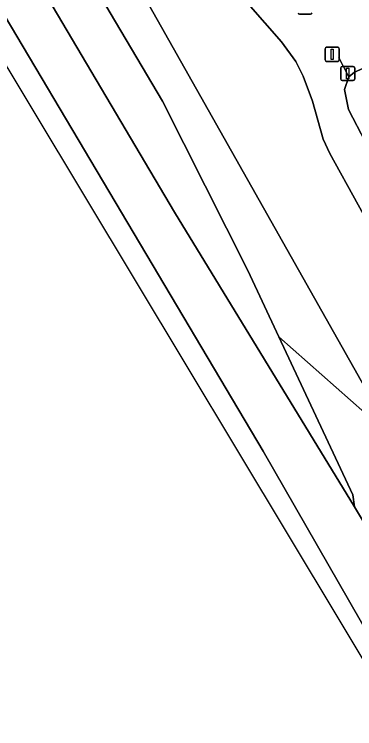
# Model space of a CAD drawing. Extents: x 157767 to 159172, y 387839 to 389425.
# Drawn here: x 157955.8 to 157979.9, y 388610.2 to 388660.8 of the extents above; entities that cross this region are included whole.
import ezdxf

# ---------------------------------------------------------------- set-up
doc = ezdxf.new("R2010")
doc.units = 0
for name, color, linetype in [('IMGEO_Afsluitpaal', 7, 'Continuous'), ('IMGEO_Berm_groen', 7, 'Continuous'), ('IMGEO_Fietspad_gesloten', 7, 'Continuous'), ('IMGEO_Muur', 7, 'Continuous'), ('IMGEO_Oever', 7, 'Continuous'), ('IMGEO_Rijbaan_lokaal_gesloten', 7, 'Continuous'), ('IMGEO_Rijbaan_regionaal_gesloten', 7, 'Continuous')]:
    doc.layers.add(name, color=color, linetype=linetype)

msp = doc.modelspace()

# ---------------------------------------------------------------- linework, layer by layer
at = {"layer": 'IMGEO_Afsluitpaal'}
for p, q in [((157976.734, 388660.778), (157975.944, 388660.778)), ((157975.944, 388660.778), (157976.734, 388660.778)), ((157977.763, 388657.545), (157977.763, 388658.345)), ((157977.763, 388658.345), (157977.763, 388657.545)), ((157977.863, 388658.445), (157978.653, 388658.445)), ((157978.653, 388658.445), (157977.863, 388658.445)), ((157978.753, 388658.345), (157978.753, 388657.545)), ((157978.753, 388657.545), (157978.753, 388658.345)), ((157978.653, 388657.445), (157977.863, 388657.445)), ((157977.863, 388657.445), (157978.653, 388657.445)), ((157978.863, 388656.192), (157978.863, 388656.992)), ((157978.863, 388656.992), (157978.863, 388656.192)), ((157978.963, 388657.092), (157979.753, 388657.092)), ((157979.753, 388657.092), (157978.963, 388657.092)), ((157979.853, 388656.992), (157979.853, 388656.192)), ((157979.853, 388656.192), (157979.853, 388656.992)), ((157979.753, 388656.092), (157978.963, 388656.092)), ((157978.963, 388656.092), (157979.753, 388656.092))]:
    msp.add_line(p, q, dxfattribs=at)
for points in [[(157978.183, 388658.32), (157978.333, 388658.32), (157978.333, 388657.57), (157978.183, 388657.57), (157978.183, 388658.32)], [(157979.283, 388656.967), (157979.433, 388656.967), (157979.433, 388656.217), (157979.283, 388656.217), (157979.283, 388656.967)]]:
    msp.add_lwpolyline(points, dxfattribs=at)
for centre, start, end in [((157975.944, 388660.878), 180, 270), ((157975.944, 388660.878), 180, 270), ((157976.734, 388660.878), 270, 0), ((157976.734, 388660.878), 270, 0), ((157977.863, 388658.345), 90, 180), ((157977.863, 388658.345), 90, 180), ((157978.653, 388658.345), 0, 90), ((157978.653, 388658.345), 360, 90), ((157977.863, 388657.545), 180, 270), ((157977.863, 388657.545), 180, 270), ((157978.653, 388657.545), 270, 0), ((157978.653, 388657.545), 270, 0), ((157978.963, 388656.992), 90, 180), ((157978.963, 388656.992), 90, 180), ((157979.753, 388656.992), 0, 90), ((157979.753, 388656.992), 360, 90), ((157978.963, 388656.192), 180, 270), ((157978.963, 388656.192), 180, 270), ((157979.753, 388656.192), 270, 0), ((157979.753, 388656.192), 270, 0)]:
    msp.add_arc(centre, 0.1, start, end, dxfattribs=at)
at = {"layer": 'IMGEO_Berm_groen'}
for points in [[(157959.481, 388671.751), (157959.386, 388671.693), (157959.118, 388672.167), (157956.926, 388670.861), (157956.728, 388670.743), (157966.256, 388654.63), (157972.288, 388642.644), (157974.485, 388637.96), (157982.588, 388630.781), (157981.443, 388632.828)], [(157982.505, 388656.774), (157983.725, 388655.028), (157988.207, 388647.395), (157994.759, 388635.665), (158004.533, 388619.302), (158005.724, 388616.466), (158005.999, 388614.636), (158005.572, 388613.834), (158004.593, 388613.395), (158003.521, 388613.187), (158002.458, 388613.692), (158001.555, 388614.504), (158000.6, 388616.235), (157999.355, 388619.037), (157996.744, 388623.683), (157984.651, 388645.094), (157980.613, 388651.741), (157979.422, 388654.036), (157979.14, 388655.459), (157979.443, 388656.349), (157979.832, 388656.677), (157980.427, 388656.942), (157981.174, 388657.18), (157981.788, 388657.214)], [(157982.588, 388630.781), (157974.485, 388637.96), (157979.728, 388626.78), (157979.834, 388625.913), (157986.325, 388615.068), (157986.479, 388615.005), (157986.844, 388615.169), (157989.762, 388617.077), (157990.014, 388617.506)]]:
    msp.add_lwpolyline(points, close=True, dxfattribs=at)
msp.add_lwpolyline([(157972.328, 388661.52), (157974.673, 388658.818), (157975.688, 388657.438), (157976.22, 388656.406), (157976.878, 388654.637), (157977.618, 388651.949), (157978.092, 388650.937), (157982.1, 388643.657), (157992.129, 388625.894), (157995.29, 388620.417), (158000.914, 388610.672), (158002.467, 388610.25), (158003.231, 388610.223), (158004.038, 388610.411), (158004.362, 388610.562), (158004.78, 388610.757), (158007.621, 388612.401), (158018.046, 388618.755), (158022.773, 388621.743), (158018.728, 388627.648)], dxfattribs=at)
at = {"layer": 'IMGEO_Fietspad_gesloten'}
msp.add_lwpolyline([(157959.481, 388671.751), (157981.443, 388632.828), (157982.588, 388630.781), (157990.014, 388617.506), (157990.239, 388617.047), (157995.29, 388620.417), (157992.129, 388625.894), (157982.1, 388643.657), (157978.092, 388650.937), (157977.618, 388651.949), (157976.878, 388654.637), (157976.22, 388656.406), (157975.688, 388657.438), (157974.673, 388658.818), (157972.328, 388661.52)], dxfattribs=at)
at = {"layer": 'IMGEO_Muur'}
msp.add_lwpolyline([(157979.443, 388656.349), (157978.721, 388657.711)], dxfattribs=at)
at = {"layer": 'IMGEO_Oever'}
msp.add_lwpolyline([(158005.724, 388616.466), (158004.533, 388619.302), (157994.759, 388635.665), (157988.207, 388647.395), (157983.725, 388655.028), (157982.505, 388656.774), (157981.788, 388657.214), (157981.174, 388657.18), (157980.427, 388656.942), (157979.832, 388656.677), (157979.443, 388656.349), (157979.14, 388655.459), (157979.422, 388654.036), (157980.613, 388651.741), (157984.651, 388645.094), (157996.744, 388623.683), (157999.355, 388619.037), (158000.6, 388616.235), (158001.555, 388614.504), (158002.458, 388613.692), (158003.521, 388613.187), (158004.593, 388613.395), (158005.572, 388613.834), (158005.999, 388614.636)], close=True, dxfattribs=at)
at = {"layer": 'IMGEO_Rijbaan_lokaal_gesloten'}
msp.add_lwpolyline([(157941.374, 388695.766), (157933.737, 388704.146), (157932.205, 388705.963), (157935.357, 388700.18), (157937.192, 388697.096), (157943.005, 388687.35), (157946.843, 388680.915), (157952.411, 388671.581), (157957.085, 388663.746), (157967.095, 388646.786), (157979.834, 388625.913), (157979.728, 388626.78), (157974.485, 388637.96), (157972.288, 388642.644), (157966.256, 388654.63), (157956.728, 388670.743)], dxfattribs=at)
at = {"layer": 'IMGEO_Rijbaan_regionaal_gesloten'}
for points in [[(157882.638, 388789.129), (157863.294, 388821.589), (157862.543, 388822.845), (157854.157, 388836.867), (157852.392, 388835.45), (157851.193, 388834.562), (157863.186, 388814.84), (157888.896, 388771.844), (157907.035, 388741.46), (157931.162, 388700.912), (157943.28, 388680.565), (157973.375, 388629.864), (157983.349, 388612.482), (157986.595, 388614.598), (157986.325, 388615.068), (157979.834, 388625.913), (157967.095, 388646.786), (157957.085, 388663.746), (157952.411, 388671.581), (157946.843, 388680.915), (157943.005, 388687.35), (157937.192, 388697.096), (157935.357, 388700.18), (157932.205, 388705.963)], [(157982.396, 388611.861), (157983.349, 388612.482), (157973.375, 388629.864), (157943.28, 388680.565), (157931.162, 388700.912), (157907.035, 388741.46), (157888.896, 388771.844), (157863.186, 388814.84), (157851.193, 388834.562), (157849.407, 388833.24), (157877.567, 388786.363)]]:
    msp.add_lwpolyline(points, close=True, dxfattribs=at)

doc.saveas('drawing.dxf')
